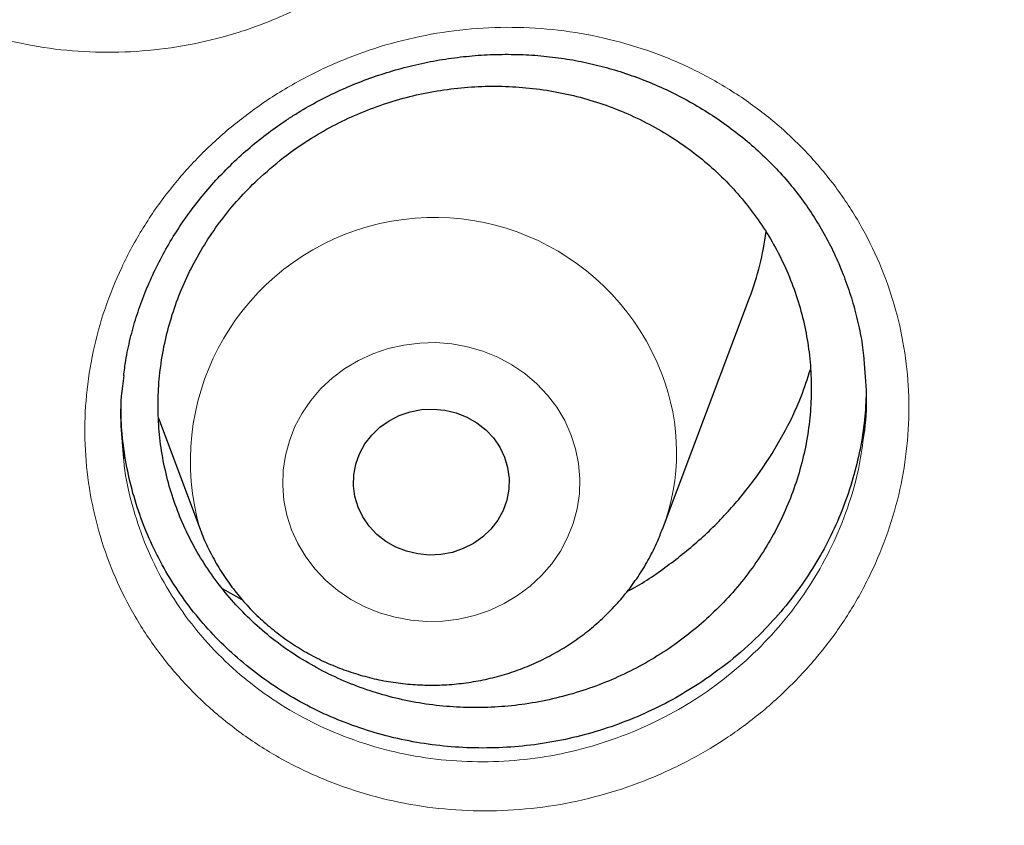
# Model space of a CAD drawing. Header units: millimetres. Extents: x 8 to 778, y 12 to 1829.
# Tile 311 of 334: x 396.75 to 401.81, y 1680.72 to 1684.86. Entities that reach past the tile are written whole.
import ezdxf

# ---------------------------------------------------------------- set-up
doc = ezdxf.new("R2010")
doc.units = ezdxf.units.MM

msp = doc.modelspace()

# ---------------------------------------------------------------- linework, layer by layer
at = {"color": 7, "linetype": 'Continuous', "lineweight": 30}
for p, q in [((400.0573, 1682.2382), (400.5043, 1683.4264)), ((397.4668, 1682.8078), (397.6811, 1682.2382)), ((397.7939, 1681.9333), (397.8965, 1681.877))]:
    msp.add_line(p, q, dxfattribs=at)
at = {"color": 8, "linetype": 'Continuous', "lineweight": 0, "flags": 128}
msp.add_lwpolyline([(399.5868, 1682.7247), (399.6108, 1682.6505), (399.6262, 1682.5742), (399.6326, 1682.4969), (399.6302, 1682.4193), (399.6187, 1682.3425), (399.5985, 1682.2673), (399.5698, 1682.1945), (399.5328, 1682.1252), (399.4881, 1682.0599), (399.4361, 1681.9996), (399.3775, 1681.9449), (399.3129, 1681.8965), (399.2431, 1681.8549), (399.1689, 1681.8206), (399.0912, 1681.7941), (399.0109, 1681.7756), (398.9289, 1681.7654), (398.8462, 1681.7635), (398.7639, 1681.77), (398.6827, 1681.7849), (398.6037, 1681.8079), (398.5279, 1681.8387), (398.456, 1681.8771), (398.389, 1681.9226), (398.3276, 1681.9746), (398.2726, 1682.0325), (398.2246, 1682.0956), (398.1841, 1682.1632), (398.1516, 1682.2346), (398.1276, 1682.3088), (398.1123, 1682.3851), (398.1058, 1682.4624), (398.1083, 1682.5399), (398.1197, 1682.6168), (398.1399, 1682.692), (398.1686, 1682.7647), (398.2056, 1682.8341), (398.2503, 1682.8994), (398.3023, 1682.9597), (398.361, 1683.0144), (398.4256, 1683.0628), (398.4954, 1683.1044), (398.5696, 1683.1386), (398.6473, 1683.1652), (398.7276, 1683.1837), (398.8095, 1683.1939), (398.8922, 1683.1958), (398.9746, 1683.1892), (399.0557, 1683.1744), (399.1347, 1683.1514), (399.2106, 1683.1205), (399.2824, 1683.0821), (399.3494, 1683.0367), (399.4108, 1682.9847), (399.4659, 1682.9268), (399.5139, 1682.8637), (399.5544, 1682.796), (399.5868, 1682.7247)], dxfattribs=at)
at = {"color": 7, "linetype": 'Continuous', "lineweight": 30, "flags": 128}
msp.add_lwpolyline([(399.2451, 1682.608), (399.2613, 1682.554), (399.2687, 1682.4983), (399.2672, 1682.4423), (399.2568, 1682.387), (399.2378, 1682.3339), (399.2105, 1682.284), (399.1756, 1682.2384), (399.1339, 1682.1983), (399.0862, 1682.1644), (399.0337, 1682.1376), (398.9776, 1682.1184), (398.919, 1682.1073), (398.8592, 1682.1045), (398.7998, 1682.1101), (398.7418, 1682.1239), (398.6867, 1682.1457), (398.6357, 1682.1749), (398.5899, 1682.211), (398.5504, 1682.253), (398.5179, 1682.3002), (398.4933, 1682.3513), (398.4771, 1682.4053), (398.4697, 1682.4609), (398.4712, 1682.517), (398.4816, 1682.5722), (398.5006, 1682.6254), (398.5279, 1682.6753), (398.5628, 1682.7209), (398.6045, 1682.761), (398.6522, 1682.7949), (398.7047, 1682.8217), (398.7609, 1682.8409), (398.8195, 1682.852), (398.8792, 1682.8548), (398.9387, 1682.8492), (398.9966, 1682.8354), (399.0517, 1682.8136), (399.1027, 1682.7843), (399.1485, 1682.7483), (399.1881, 1682.7062), (399.2205, 1682.6591), (399.2451, 1682.608)], dxfattribs=at)
at = {"color": 8, "linetype": 'Continuous', "lineweight": 0}
for centre, radius, start, end in [((398.8841, 1682.5866), 1.2525, 21.0233, 196.0902), ((399.0146, 1682.6316), 1.1145, 339.3974, 21.2682)]:
    msp.add_arc(centre, radius, start, end, dxfattribs=at)
at = {"color": 7, "linetype": 'Continuous', "lineweight": 30}
msp.add_arc((399.0607, 1683.9702), 1.5426, 339.3567, 352.4086, dxfattribs=at)
at = {"color": 8, "linetype": 'Continuous', "lineweight": 0}
for points, knots in [([(374.4372, 1707.7458), (374.9494, 1707.7397), (375.9737, 1707.7275), (377.5073, 1707.6288), (379.0349, 1707.4715), (380.5537, 1707.2502), (382.0516, 1706.9684), (383.5261, 1706.6277), (384.9748, 1706.2299), (386.4038, 1705.7738), (387.819, 1705.2571), (389.2173, 1704.6796), (390.5954, 1704.0412), (391.9422, 1703.3466), (393.2551, 1702.597), (394.524, 1701.7988), (395.7473, 1700.9546), (396.9235, 1700.067), (398.0577, 1699.1326), (399.1544, 1698.1471), (400.2107, 1697.1115), (401.2235, 1696.027), (402.1844, 1694.9016), (403.0917, 1693.7378), (403.9385, 1692.5447), (404.7243, 1691.3256), (405.4489, 1690.0833), (406.1156, 1688.8127), (406.7269, 1687.5085), (407.2804, 1686.1725), (407.7736, 1684.8069), (408.2025, 1683.4222), (408.5657, 1682.0212), (408.8623, 1680.615), (409.0877, 1679.2063), (409.2271, 1678.0849), (409.2687, 1677.4296), (409.2804, 1677.2455)], [0, 0, 0, 0, 0.0292964, 0.0585927, 0.0878891, 0.1171854, 0.1464818, 0.1752551, 0.2040284, 0.2328017, 0.261575, 0.2908713, 0.3201677, 0.3494641, 0.3787604, 0.4080568, 0.4368301, 0.4656034, 0.4943767, 0.52315, 0.5524463, 0.5817427, 0.611039, 0.6403354, 0.6696318, 0.6984051, 0.7271784, 0.7559517, 0.7847249, 0.8140213, 0.8433177, 0.872614, 0.9019104, 0.9312068, 0.95998, 0.9887533, 1, 1, 1, 1]), ([(374.4372, 1706.3241), (373.9406, 1706.3182), (372.9475, 1706.3064), (371.4606, 1706.2107), (369.9795, 1706.0582), (368.5071, 1705.8436), (367.0548, 1705.5704), (365.6252, 1705.2401), (364.2206, 1704.8544), (362.8351, 1704.4122), (361.463, 1703.9113), (360.1073, 1703.3514), (358.7712, 1702.7324), (357.4655, 1702.0589), (356.1925, 1701.3322), (354.9622, 1700.5583), (353.7762, 1699.7398), (352.6359, 1698.8792), (351.5362, 1697.9733), (350.4729, 1697.0178), (349.4488, 1696.0138), (348.4669, 1694.9623), (347.5352, 1693.8712), (346.6556, 1692.7428), (345.8346, 1691.5861), (345.0727, 1690.4041), (344.3702, 1689.1996), (343.7238, 1687.9678), (343.1311, 1686.7033), (342.5945, 1685.408), (342.1162, 1684.084), (341.7005, 1682.7415), (341.3481, 1681.3831), (341.0614, 1680.0197), (340.8397, 1678.6541), (340.6819, 1677.2891), (340.5872, 1675.919), (340.5554, 1674.538), (340.5879, 1673.1486), (340.6862, 1671.7536), (340.8497, 1670.3641), (341.0782, 1668.9826), (341.3694, 1667.6201), (341.7215, 1666.2788), (342.1326, 1664.9611), (342.6039, 1663.6612), (343.1379, 1662.3739), (343.7346, 1661.102), (344.3944, 1659.8485), (345.1123, 1658.6234), (345.8868, 1657.4291), (346.7117, 1656.2749), (347.5841, 1655.1621), (348.5014, 1654.0923), (349.467, 1653.0606), (350.4854, 1652.0629), (351.5556, 1651.1021), (352.6764, 1650.1809), (353.8393, 1649.3068), (355.042, 1648.4816), (356.2749, 1647.7113), (357.5348, 1646.9965), (358.8186, 1646.3374), (360.1316, 1645.7309), (361.4794, 1645.1749), (362.86, 1644.6714), (364.2712, 1644.2228), (365.7022, 1643.8327), (367.15, 1643.5021), (368.6032, 1643.2331), (370.0587, 1643.0251), (371.5137, 1642.8771), (372.9741, 1642.7882), (374.4461, 1642.7584), (375.9269, 1642.7889), (377.4138, 1642.8811), (378.8949, 1643.0345), (380.3673, 1643.2488), (381.8197, 1643.5221), (383.2493, 1643.8525), (384.6538, 1644.2381), (386.0393, 1644.6803), (387.4114, 1645.1813), (388.7671, 1645.7412), (390.1032, 1646.3601), (391.409, 1647.0336), (392.6819, 1647.7603), (393.9122, 1648.5342), (395.0982, 1649.3527), (396.2386, 1650.2133), (397.3382, 1651.1193), (398.4016, 1652.0747), (399.4257, 1653.0787), (400.4076, 1654.1303), (401.3392, 1655.2213), (402.2189, 1656.3497), (403.0399, 1657.5064), (403.8017, 1658.6885), (404.5043, 1659.8929), (405.1507, 1661.1248), (405.7434, 1662.3892), (406.28, 1663.6845), (406.7582, 1665.0086), (407.1739, 1666.3511), (407.5263, 1667.7094), (407.813, 1669.0728), (408.0348, 1670.4384), (408.1925, 1671.8034), (408.2873, 1673.1736), (408.3191, 1674.5546), (408.2865, 1675.9439), (408.1883, 1677.3389), (408.0247, 1678.7284), (407.7963, 1680.1099), (407.505, 1681.4725), (407.1529, 1682.8137), (406.7418, 1684.1315), (406.2705, 1685.4313), (405.7366, 1686.7187), (405.1398, 1687.9906), (404.48, 1689.2441), (403.7622, 1690.4691), (402.9876, 1691.6634), (402.1627, 1692.8177), (401.2903, 1693.9304), (400.3731, 1695.0003), (399.4074, 1696.032), (398.389, 1697.0296), (397.3189, 1697.9904), (396.198, 1698.9116), (395.0351, 1699.7857), (393.8324, 1700.611), (392.5995, 1701.3812), (391.3396, 1702.096), (390.0558, 1702.7551), (388.7428, 1703.3616), (387.395, 1703.9176), (386.0144, 1704.4211), (384.6032, 1704.8698), (383.1723, 1705.2598), (381.7244, 1705.5904), (380.2712, 1705.8593), (378.8157, 1706.0676), (377.3607, 1706.2147), (375.9003, 1706.307), (374.9249, 1706.3184), (374.4372, 1706.3241)], [0, 0, 0, 0, 0.007, 0.014, 0.021, 0.028, 0.035, 0.041875, 0.04875, 0.055625, 0.0625, 0.0695, 0.0765, 0.0835, 0.0905, 0.0975, 0.104375, 0.11125, 0.118125, 0.125, 0.132, 0.139, 0.146, 0.153, 0.16, 0.166875, 0.17375, 0.180625, 0.1875, 0.1945, 0.2015, 0.2085, 0.2155, 0.2225, 0.229375, 0.23625, 0.243125, 0.25, 0.257, 0.264, 0.271, 0.278, 0.285, 0.291875, 0.29875, 0.305625, 0.3125, 0.3195, 0.3265, 0.3335, 0.3405, 0.3475, 0.354375, 0.36125, 0.368125, 0.375, 0.382, 0.389, 0.396, 0.403, 0.41, 0.416875, 0.42375, 0.430625, 0.4375, 0.4445, 0.4515, 0.4585, 0.4655, 0.4725, 0.479375, 0.48625, 0.493125, 0.5, 0.507, 0.514, 0.521, 0.528, 0.535, 0.541875, 0.54875, 0.555625, 0.5625, 0.5695, 0.5765, 0.5835, 0.5905, 0.5975, 0.604375, 0.61125, 0.618125, 0.625, 0.632, 0.639, 0.646, 0.653, 0.66, 0.666875, 0.67375, 0.680625, 0.6875, 0.6945, 0.7015, 0.7085, 0.7155, 0.7225, 0.729375, 0.73625, 0.743125, 0.75, 0.757, 0.764, 0.771, 0.778, 0.785, 0.791875, 0.79875, 0.805625, 0.8125, 0.8195, 0.8265, 0.8335, 0.8405, 0.8475, 0.854375, 0.86125, 0.868125, 0.875, 0.882, 0.889, 0.896, 0.903, 0.91, 0.916875, 0.92375, 0.930625, 0.9375, 0.9445, 0.9515, 0.9585, 0.9655, 0.9725, 0.979375, 0.98625, 0.993125, 1, 1, 1, 1]), ([(395.5041, 1687.791), (395.5111, 1687.801), (395.5626, 1687.8749), (395.6689, 1688.0065), (395.8362, 1688.1733), (396.0215, 1688.3218), (396.2229, 1688.4494), (396.4373, 1688.5551), (396.662, 1688.6378), (396.8945, 1688.6954), (397.1315, 1688.7281), (397.3703, 1688.7357), (397.608, 1688.717), (397.8413, 1688.673), (398.0672, 1688.6045), (398.2825, 1688.5116), (398.4848, 1688.3964), (398.672, 1688.2601), (398.8411, 1688.1036), (398.9906, 1687.9297), (399.1184, 1687.7406), (399.2221, 1687.5384), (399.3013, 1687.3262), (399.3554, 1687.1062), (399.3825, 1686.881), (399.3832, 1686.6535), (399.3574, 1686.4268), (399.3047, 1686.2037), (399.2266, 1685.9871), (399.1265, 1685.7844), (399.0072, 1685.5978), (398.8683, 1685.4231), (398.706, 1685.2588), (398.5213, 1685.1084), (398.3208, 1684.9785), (398.1069, 1684.8713), (397.8829, 1684.7872), (397.6508, 1684.727), (397.4135, 1684.6927), (397.1742, 1684.6836), (396.9362, 1684.7001), (396.7026, 1684.7426), (396.4763, 1684.8097), (396.2598, 1684.9005), (396.0564, 1685.0148), (395.8681, 1685.1502), (395.6973, 1685.3051), (395.5469, 1685.4781), (395.418, 1685.6662), (395.3121, 1685.8674), (395.2314, 1686.0794), (395.1761, 1686.2991), (395.1468, 1686.5239), (395.1447, 1686.751), (395.1688, 1686.9774), (395.2181, 1687.1968), (395.2917, 1687.4063), (395.3846, 1687.6054), (395.4643, 1687.7292), (395.5041, 1687.791)], [0, 0, 0, 0, 0.002816, 0.020733, 0.038708, 0.056626, 0.074547, 0.092524, 0.110445, 0.128345, 0.146303, 0.164205, 0.182131, 0.200115, 0.218042, 0.235894, 0.253802, 0.271653, 0.289533, 0.30747, 0.325349, 0.343171, 0.361049, 0.378871, 0.396729, 0.414644, 0.432502, 0.450353, 0.46826, 0.486111, 0.502687, 0.519263, 0.53725, 0.555293, 0.573278, 0.591187, 0.609153, 0.627061, 0.645012, 0.663019, 0.680969, 0.698865, 0.716818, 0.734714, 0.752598, 0.77054, 0.788424, 0.806273, 0.82418, 0.842029, 0.859871, 0.87777, 0.895612, 0.913431, 0.931307, 0.949125, 0.966067, 0.983058, 1, 1, 1, 1]), ([(398.0075, 1684.4291), (398.0187, 1684.4366), (398.0956, 1684.4882), (398.2454, 1684.5744), (398.4641, 1684.6717), (398.6923, 1684.7455), (398.927, 1684.7941), (399.1652, 1684.8177), (399.4039, 1684.816), (399.6399, 1684.7882), (399.8703, 1684.7356), (400.0926, 1684.6588), (400.3035, 1684.558), (400.5006, 1684.4351), (400.6813, 1684.2918), (400.8428, 1684.1296), (400.9836, 1683.9511), (401.1025, 1683.7582), (401.1969, 1683.5527), (401.2665, 1683.3379), (401.3103, 1683.1165), (401.3269, 1682.8913), (401.3172, 1682.6652), (401.2813, 1682.4407), (401.2185, 1682.2207), (401.1307, 1682.0078), (401.0188, 1681.8048), (400.8836, 1681.6148), (400.7275, 1681.4396), (400.5566, 1681.2852), (400.3741, 1681.1525), (400.1783, 1681.0378), (399.9652, 1680.9412), (399.7369, 1680.8654), (399.5022, 1680.8144), (399.2639, 1680.7893), (399.0253, 1680.7893), (398.7887, 1680.8146), (398.5574, 1680.8658), (398.3341, 1680.9413), (398.1219, 1681.0402), (397.9241, 1681.1619), (397.7424, 1681.3039), (397.579, 1681.4646), (397.4367, 1681.6427), (397.3165, 1681.8352), (397.22, 1682.0397), (397.1492, 1682.254), (397.104, 1682.4749), (397.085, 1682.6999), (397.0933, 1682.9263), (397.1279, 1683.1511), (397.1885, 1683.3714), (397.2749, 1683.5844), (397.3851, 1683.7876), (397.5156, 1683.9752), (397.6643, 1684.1448), (397.8264, 1684.2978), (397.9472, 1684.3854), (398.0075, 1684.4291)], [0, 0, 0, 0, 0.003044, 0.020975, 0.038963, 0.056894, 0.074819, 0.092802, 0.110728, 0.128624, 0.146578, 0.164475, 0.182389, 0.200361, 0.218275, 0.236112, 0.254005, 0.271841, 0.28971, 0.307636, 0.325504, 0.343324, 0.361201, 0.379021, 0.396887, 0.414809, 0.432675, 0.45054, 0.468461, 0.486325, 0.502928, 0.519531, 0.53752, 0.555566, 0.573553, 0.591465, 0.609432, 0.627342, 0.645284, 0.663284, 0.681226, 0.699108, 0.717048, 0.73493, 0.7528, 0.770728, 0.788597, 0.806439, 0.824337, 0.842178, 0.860021, 0.877922, 0.895765, 0.913595, 0.931481, 0.949309, 0.96619, 0.983119, 1, 1, 1, 1]), ([(397.2884, 1682.6001), (397.2893, 1682.5882), (397.2954, 1682.5083), (397.3297, 1682.3637), (397.3921, 1682.1695), (397.48, 1681.9844), (397.5886, 1681.8103), (397.7175, 1681.6493), (397.8654, 1681.5041), (398.0298, 1681.3759), (398.2089, 1681.2661), (398.4009, 1681.1771), (398.603, 1681.1093), (398.8123, 1681.0635), (399.0264, 1681.0413), (399.2423, 1681.042), (399.4579, 1681.0653), (399.6702, 1681.1122), (399.8767, 1681.1814), (400.0695, 1681.2694), (400.2466, 1681.3738), (400.4116, 1681.4945), (400.5662, 1681.6348), (400.7074, 1681.7939), (400.8298, 1681.9664), (400.9311, 1682.1506), (401.0101, 1682.3437), (401.0651, 1682.5302), (401.082, 1682.6527), (401.0895, 1682.7073)], [0, 0, 0, 0, 0.006766, 0.045438, 0.083987, 0.122598, 0.161333, 0.199944, 0.238585, 0.27735, 0.315991, 0.354759, 0.393652, 0.432422, 0.471129, 0.509961, 0.548672, 0.587539, 0.626533, 0.665405, 0.701268, 0.737132, 0.775736, 0.814462, 0.853066, 0.891668, 0.930393, 0.968995, 1, 1, 1, 1])]:
    msp.add_open_spline(points, degree=3, knots=knots, dxfattribs=at)
at = {"color": 7, "linetype": 'Continuous', "lineweight": 30}
for points, knots in [([(341.9115, 1678.1609), (341.9236, 1678.2583), (341.9553, 1678.5133), (342.0154, 1678.9249), (342.0909, 1679.3956), (342.1744, 1679.8651), (342.2656, 1680.3334), (342.3645, 1680.8003), (342.4712, 1681.2656), (342.5855, 1681.7294), (342.7074, 1682.1915), (342.837, 1682.6517), (342.9742, 1683.11), (343.1189, 1683.5662), (343.2712, 1684.0203), (343.4309, 1684.4721), (343.5981, 1684.9215), (343.7727, 1685.3685), (343.9546, 1685.8128), (344.1439, 1686.2545), (344.3405, 1686.6933), (344.5442, 1687.1293), (344.7552, 1687.5622), (344.9733, 1687.992), (345.1984, 1688.4186), (345.4306, 1688.8419), (345.6697, 1689.2617), (345.9158, 1689.678), (346.1687, 1690.0907), (346.4284, 1690.4996), (346.6948, 1690.9048), (346.9679, 1691.306), (347.2475, 1691.7032), (347.5337, 1692.0963), (347.8264, 1692.4851), (348.1255, 1692.8697), (348.4308, 1693.2499), (348.7424, 1693.6256), (349.0602, 1693.9967), (349.3841, 1694.3631), (349.714, 1694.7249), (350.0498, 1695.0817), (350.3915, 1695.4337), (350.7389, 1695.7806), (351.0921, 1696.1224), (351.4508, 1696.4591), (351.8151, 1696.7905), (352.1848, 1697.1166), (352.5598, 1697.4373), (352.9401, 1697.7525), (353.3256, 1698.0621), (353.7161, 1698.3661), (354.1116, 1698.6643), (354.512, 1698.9568), (354.9171, 1699.2434), (355.327, 1699.5241), (355.7414, 1699.7988), (356.1603, 1700.0675), (356.5837, 1700.33), (357.0112, 1700.5864), (357.443, 1700.8365), (357.8789, 1701.0803), (358.3187, 1701.3178), (358.7624, 1701.5488), (359.2099, 1701.7733), (359.661, 1701.9913), (360.1157, 1702.2028), (360.5738, 1702.4076), (361.0353, 1702.6057), (361.4999, 1702.7971), (361.9677, 1702.9817), (362.4384, 1703.1595), (362.9121, 1703.3304), (363.3885, 1703.4945), (363.8675, 1703.6515), (364.3491, 1703.8017), (364.8332, 1703.9447), (365.3195, 1704.0808), (365.808, 1704.2097), (366.2986, 1704.3316), (366.7911, 1704.4463), (367.2855, 1704.5538), (367.7816, 1704.6541), (368.2793, 1704.7472), (368.7784, 1704.8331), (369.279, 1704.9117), (369.7807, 1704.983), (370.2836, 1705.047), (370.7875, 1705.1037), (371.2922, 1705.1531), (371.7977, 1705.1951), (372.3039, 1705.2298), (372.8105, 1705.2571), (373.3176, 1705.2771), (373.8249, 1705.2897), (374.3324, 1705.2949), (374.8398, 1705.2927), (375.3472, 1705.2832), (375.8544, 1705.2663), (376.3612, 1705.242), (376.8676, 1705.2104), (377.3734, 1705.1714), (377.8785, 1705.125), (378.3827, 1705.0714), (378.886, 1705.0104), (379.3882, 1704.9421), (379.8893, 1704.8665), (380.389, 1704.7836), (380.8873, 1704.6935), (381.3841, 1704.5961), (381.8792, 1704.4916), (382.3725, 1704.3799), (382.8639, 1704.261), (383.3533, 1704.1349), (383.8405, 1704.0018), (384.3255, 1703.8617), (384.8081, 1703.7144), (385.2882, 1703.5602), (385.7657, 1703.3991), (386.2405, 1703.231), (386.7125, 1703.056), (387.1815, 1702.8742), (387.6474, 1702.6857), (388.1102, 1702.4903), (388.5697, 1702.2883), (389.0258, 1702.0796), (389.4784, 1701.8643), (389.9274, 1701.6424), (390.3726, 1701.4141), (390.8141, 1701.1793), (391.2516, 1700.9381), (391.6851, 1700.6906), (392.1144, 1700.4368), (392.5395, 1700.1769), (392.9602, 1699.9107), (393.3765, 1699.6385), (393.7883, 1699.3603), (394.1954, 1699.0761), (394.5977, 1698.7861), (394.9953, 1698.4902), (395.3878, 1698.1886), (395.7754, 1697.8813), (396.1578, 1697.5684), (396.535, 1697.25), (396.9069, 1696.9262), (397.2735, 1696.597), (397.6345, 1696.2625), (397.99, 1695.9228), (398.3398, 1695.5779), (398.6838, 1695.2281), (399.0221, 1694.8732), (399.3544, 1694.5135), (399.6808, 1694.1491), (400.0011, 1693.7799), (400.3153, 1693.4061), (400.6232, 1693.0277), (400.9249, 1692.645), (401.2202, 1692.2579), (401.5091, 1691.8666), (401.7914, 1691.4711), (402.0672, 1691.0715), (402.3364, 1690.668), (402.5989, 1690.2607), (402.8546, 1689.8495), (403.1035, 1689.4347), (403.3455, 1689.0163), (403.5806, 1688.5945), (403.8086, 1688.1693), (404.0297, 1687.7408), (404.2436, 1687.3092), (404.4503, 1686.8745), (404.6499, 1686.4369), (404.8422, 1685.9964), (405.0272, 1685.5531), (405.2048, 1685.1072), (405.3751, 1684.6588), (405.5379, 1684.208), (405.6932, 1683.7549), (405.8411, 1683.2995), (405.9814, 1682.8421), (406.1141, 1682.3827), (406.2393, 1681.9214), (406.3568, 1681.4583), (406.4666, 1680.9936), (406.5687, 1680.5273), (406.6631, 1680.0597), (406.7498, 1679.5907), (406.8288, 1679.1205), (406.8996, 1678.6491), (406.955, 1678.2428), (406.9837, 1677.9932), (406.9942, 1677.9015)], [0, 0, 0, 0, 0.003286, 0.008601, 0.013916, 0.019231, 0.024547, 0.029862, 0.035177, 0.040492, 0.045807, 0.051122, 0.056437, 0.061752, 0.067067, 0.072382, 0.077697, 0.083012, 0.088327, 0.093642, 0.098956, 0.104271, 0.109586, 0.1149, 0.120215, 0.125529, 0.130844, 0.136158, 0.141473, 0.146787, 0.152101, 0.157415, 0.16273, 0.168044, 0.173358, 0.178672, 0.183986, 0.1893, 0.194614, 0.199927, 0.205241, 0.210555, 0.215868, 0.221182, 0.226496, 0.231809, 0.237123, 0.242436, 0.247749, 0.253063, 0.258376, 0.263689, 0.269003, 0.274316, 0.279629, 0.284942, 0.290255, 0.295568, 0.300881, 0.306194, 0.311507, 0.31682, 0.322133, 0.327445, 0.332758, 0.338071, 0.343384, 0.348696, 0.354009, 0.359322, 0.364634, 0.369947, 0.37526, 0.380572, 0.385885, 0.391197, 0.39651, 0.401822, 0.407135, 0.412447, 0.417759, 0.423072, 0.428384, 0.433697, 0.439009, 0.444321, 0.449634, 0.454946, 0.460258, 0.465571, 0.470883, 0.476195, 0.481508, 0.48682, 0.492132, 0.497444, 0.502757, 0.508069, 0.513381, 0.518694, 0.524006, 0.529318, 0.53463, 0.539943, 0.545255, 0.550567, 0.55588, 0.561192, 0.566504, 0.571817, 0.577129, 0.582441, 0.587754, 0.593066, 0.598379, 0.603691, 0.609003, 0.614316, 0.619628, 0.624941, 0.630253, 0.635566, 0.640878, 0.646191, 0.651504, 0.656816, 0.662129, 0.667442, 0.672754, 0.678067, 0.68338, 0.688692, 0.694005, 0.699318, 0.704631, 0.709944, 0.715257, 0.72057, 0.725883, 0.731196, 0.736509, 0.741822, 0.747135, 0.752449, 0.757762, 0.763075, 0.768388, 0.773702, 0.779015, 0.784329, 0.789642, 0.794956, 0.80027, 0.805583, 0.810897, 0.816211, 0.821525, 0.826838, 0.832152, 0.837466, 0.84278, 0.848094, 0.853409, 0.858723, 0.864037, 0.869351, 0.874666, 0.87998, 0.885294, 0.890609, 0.895923, 0.901238, 0.906553, 0.911867, 0.917182, 0.922497, 0.927812, 0.933126, 0.938441, 0.943756, 0.949071, 0.954386, 0.959701, 0.965016, 0.970331, 0.975647, 0.980962, 0.986277, 0.991592, 0.996907, 1, 1, 1, 1]), ([(398.1348, 1684.3463), (398.1517, 1684.3571), (398.2022, 1684.3894), (398.2895, 1684.4389), (398.398, 1684.4923), (398.5103, 1684.5394), (398.6261, 1684.5801), (398.7446, 1684.614), (398.8654, 1684.641), (398.9876, 1684.6608), (399.1106, 1684.6733), (399.2336, 1684.6783), (399.3558, 1684.676), (399.4767, 1684.6663), (399.5954, 1684.6493), (399.7117, 1684.625), (399.8261, 1684.5935), (399.9387, 1684.5549), (400.0495, 1684.5092), (400.1576, 1684.4564), (400.2623, 1684.397), (400.363, 1684.3312), (400.4587, 1684.2595), (400.5489, 1684.1824), (400.633, 1684.1004), (400.7104, 1684.0141), (400.7809, 1683.924), (400.8444, 1683.8298), (400.9015, 1683.7316), (400.9521, 1683.629), (400.996, 1683.5224), (401.033, 1683.4125), (401.0622, 1683.2999), (401.0814, 1683.2055), (401.0878, 1683.1484), (401.0899, 1683.13)], [0, 0, 0, 0, 0.015446, 0.046127, 0.076958, 0.108009, 0.139253, 0.17065, 0.202153, 0.233705, 0.265232, 0.296669, 0.327962, 0.359064, 0.389937, 0.420493, 0.451102, 0.48209, 0.513402, 0.544971, 0.576715, 0.608546, 0.640359, 0.672045, 0.703525, 0.73473, 0.765612, 0.796228, 0.827043, 0.858206, 0.889628, 0.921258, 0.953036, 0.984897, 1, 1, 1, 1]), ([(397.9756, 1684.0319), (397.9431, 1683.9996), (397.8778, 1683.9347), (397.7901, 1683.8275), (397.7105, 1683.7131), (397.6415, 1683.593), (397.5834, 1683.4685), (397.5367, 1683.3409), (397.5008, 1683.2088), (397.477, 1683.0753), (397.465, 1682.9407), (397.4648, 1682.8068), (397.4767, 1682.6721), (397.5004, 1682.5399), (397.5358, 1682.4105), (397.5822, 1682.2854), (397.6404, 1682.1633), (397.7089, 1682.0473), (397.7877, 1681.9375), (397.8755, 1681.8353), (397.9733, 1681.7395), (398.079, 1681.6527), (398.1922, 1681.5749), (398.3114, 1681.507), (398.438, 1681.4483), (398.5689, 1681.4005), (398.7039, 1681.3634), (398.8412, 1681.3375), (398.9822, 1681.3225), (399.1237, 1681.319), (399.2652, 1681.3269), (399.4051, 1681.346), (399.5448, 1681.3764), (399.6809, 1681.4177), (399.8126, 1681.4696), (399.9394, 1681.5314), (400.062, 1681.6038), (400.1777, 1681.6857), (400.2852, 1681.7756), (400.3845, 1681.8733), (400.4761, 1681.9797), (400.5578, 1682.0926), (400.6291, 1682.211), (400.6896, 1682.3336), (400.7398, 1682.4618), (400.7782, 1682.5926), (400.805, 1682.7256), (400.8199, 1682.8592), (400.8231, 1682.9948), (400.8141, 1683.129), (400.7934, 1683.2617), (400.7611, 1683.3911), (400.717, 1683.5187), (400.6618, 1683.6413), (400.5958, 1683.7586), (400.5201, 1683.8694), (400.4336, 1683.9747), (400.3384, 1684.0718), (400.2347, 1684.1607), (400.124, 1684.2404), (400.005, 1684.3116), (399.8805, 1684.3723), (399.7508, 1684.4228), (399.6176, 1684.4624), (399.4794, 1684.4914), (399.3395, 1684.509), (399.1983, 1684.5153), (399.0575, 1684.5103), (398.9156, 1684.4939), (398.7762, 1684.4663), (398.6394, 1684.4277), (398.5069, 1684.3786), (398.3773, 1684.3186), (398.2435, 1684.2427), (398.1066, 1684.149), (398.0194, 1684.071), (397.9756, 1684.0319)], [0, 0, 0, 0, 0.013189, 0.026469, 0.040039, 0.053708, 0.066896, 0.080322, 0.093747, 0.107416, 0.120599, 0.134017, 0.147435, 0.161098, 0.174274, 0.187686, 0.201098, 0.214754, 0.227928, 0.241337, 0.254746, 0.2684, 0.281577, 0.294989, 0.308401, 0.322057, 0.335241, 0.34866, 0.362079, 0.375742, 0.388934, 0.402361, 0.415788, 0.429459, 0.442656, 0.455944, 0.469521, 0.483198, 0.496395, 0.509684, 0.523261, 0.536939, 0.550131, 0.56356, 0.576989, 0.590662, 0.603847, 0.617267, 0.630688, 0.644354, 0.657531, 0.670945, 0.684358, 0.698016, 0.71119, 0.7246, 0.738009, 0.751663, 0.764838, 0.778249, 0.79166, 0.805315, 0.818496, 0.831913, 0.84533, 0.85899, 0.872179, 0.885604, 0.899029, 0.912698, 0.925893, 0.939324, 0.952756, 0.966431, 0.983122, 1, 1, 1, 1]), ([(397.2887, 1683.0249), (397.292, 1683.0514), (397.2999, 1683.1157), (397.3216, 1683.2164), (397.3522, 1683.3271), (397.3907, 1683.4365), (397.4367, 1683.5445), (397.49, 1683.6505), (397.5506, 1683.7539), (397.618, 1683.854), (397.692, 1683.9502), (397.772, 1684.0418), (397.8576, 1684.1284), (397.9484, 1684.2094), (398.0406, 1684.2824), (398.1045, 1684.3257), (398.1348, 1684.3463)], [0, 0, 0, 0, 0.050942, 0.12327, 0.195307, 0.26806, 0.341388, 0.4152, 0.489376, 0.56378, 0.638268, 0.712644, 0.786771, 0.860535, 0.933846, 1, 1, 1, 1]), ([(401.0895, 1682.7073), (401.0917, 1682.7205), (401.1053, 1682.8014), (401.1086, 1682.9446), (401.0967, 1683.0726), (401.0911, 1683.1329)], [0, 0, 0, 0, 0.093231, 0.573343, 1, 1, 1, 1]), ([(399.8777, 1681.9198), (399.8863, 1681.9242), (399.9622, 1681.9627), (400.0937, 1682.055), (400.2685, 1682.196), (400.4247, 1682.3567), (400.5625, 1682.5316), (400.6788, 1682.7199), (400.7649, 1682.8959), (400.802, 1683.0112), (400.8168, 1683.0574)], [0, 0, 0, 0, 0.018888, 0.166323, 0.31329, 0.460282, 0.607744, 0.754737, 0.901813, 1, 1, 1, 1]), ([(397.2902, 1683.0273), (397.2872, 1683.009), (397.2731, 1682.923), (397.27, 1682.7792), (397.2827, 1682.6559), (397.2884, 1682.6001)], [0, 0, 0, 0, 0.1293768, 0.606564, 1, 1, 1, 1]), ([(401.1041, 1682.958), (401.1026, 1682.9113), (401.0993, 1682.814), (401.0774, 1682.6667), (401.043, 1682.5166), (400.9948, 1682.368), (400.9337, 1682.2238), (400.8604, 1682.0851), (400.7758, 1681.9531), (400.6791, 1681.8266), (400.5625, 1681.6984), (400.4244, 1681.5705), (400.3149, 1681.4927), (400.2599, 1681.4535)], [0, 0, 0, 0, 0.079874, 0.166288, 0.253306, 0.341019, 0.430172, 0.516592, 0.603616, 0.691333, 0.780487, 0.889635, 1, 1, 1, 1]), ([(400.2599, 1681.4535), (400.2153, 1681.4253), (400.1259, 1681.3686), (399.9822, 1681.2965), (399.8317, 1681.2343), (399.6766, 1681.1846), (399.5185, 1681.1476), (399.3586, 1681.1234), (399.1955, 1681.112), (399.0331, 1681.1136), (398.8725, 1681.1282), (398.715, 1681.1555), (398.5592, 1681.1959), (398.4084, 1681.2486), (398.2637, 1681.3131), (398.1265, 1681.3886), (397.9954, 1681.4759), (397.873, 1681.5735), (397.7603, 1681.6805), (397.6582, 1681.7958), (397.5659, 1681.9204), (397.4855, 1682.052), (397.4175, 1682.1895), (397.3624, 1682.3313), (397.3195, 1682.4789), (397.2906, 1682.6295), (397.2753, 1682.7649), (397.2754, 1682.8492), (397.2754, 1682.883)], [0, 0, 0, 0, 0.038272, 0.076811, 0.116179, 0.15583, 0.194265, 0.233258, 0.272531, 0.312375, 0.350862, 0.389622, 0.428802, 0.468554, 0.506965, 0.545647, 0.584638, 0.624267, 0.662727, 0.701459, 0.740502, 0.780187, 0.818583, 0.857249, 0.896225, 0.93584, 0.974242, 1, 1, 1, 1]), ([(397.6811, 1682.2397), (397.6828, 1682.2346), (397.6948, 1682.1992), (397.7243, 1682.1359), (397.7695, 1682.0505), (397.8223, 1681.9691), (397.8813, 1681.8919), (397.9466, 1681.8194), (398.0177, 1681.752), (398.0941, 1681.6902), (398.1753, 1681.6344), (398.261, 1681.5848), (398.3505, 1681.542), (398.4434, 1681.506), (398.5389, 1681.4772), (398.6366, 1681.4557), (398.7359, 1681.4417), (398.8361, 1681.4354), (398.9365, 1681.4367), (399.0366, 1681.4456), (399.1356, 1681.4622), (399.2331, 1681.4864), (399.3282, 1681.5179), (399.4205, 1681.5566), (399.5093, 1681.6022), (399.5941, 1681.6545), (399.6742, 1681.7132), (399.7493, 1681.7778), (399.8187, 1681.8478), (399.8821, 1681.923), (399.9391, 1682.0027), (399.9891, 1682.0866), (400.0289, 1682.1656), (400.0487, 1682.2178), (400.0571, 1682.2398)], [0, 0, 0, 0, 0.005305, 0.037222, 0.069172, 0.101164, 0.133204, 0.165298, 0.197449, 0.229659, 0.261928, 0.294256, 0.326639, 0.359075, 0.391557, 0.424082, 0.456644, 0.489235, 0.521851, 0.554483, 0.587123, 0.619763, 0.652396, 0.685013, 0.717606, 0.750168, 0.782691, 0.815168, 0.847592, 0.879958, 0.912263, 0.944504, 0.976682, 1, 1, 1, 1])]:
    msp.add_open_spline(points, degree=3, knots=knots, dxfattribs=at)

doc.saveas('drawing.dxf')
